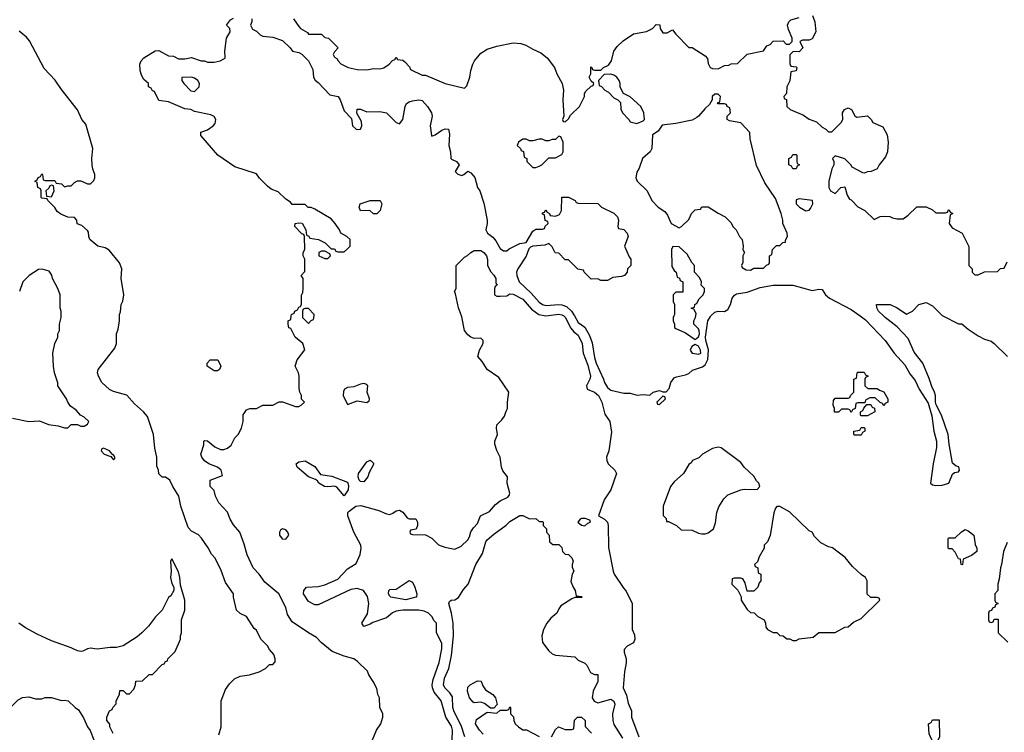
# Model space of a CAD drawing. Header units: inches. Extents: x 1793389 to 1900389, y 320802 to 470796.
# Tile 700 of 752: x 1881254 to 1887311, y 417437 to 421824. Entities that reach past the tile are written whole.
import ezdxf

# ---------------------------------------------------------------- set-up
doc = ezdxf.new("R2010")
doc.units = ezdxf.units.IN
doc.header["$MEASUREMENT"] = 0
doc.layers.add('B8481', color=7, linetype='Continuous')
doc.layers.add('B8482', color=7, linetype='Continuous')

msp = doc.modelspace()

# ---------------------------------------------------------------- linework, layer by layer
at = {"layer": 'B8481', "color": 2}
for points, elevation in [([(1881208.7, 419371.3), (1881310, 419350.8), (1881375.3, 419355.3), (1881430, 419331), (1881490, 419324.7), (1881530, 419311.3), (1881550, 419312), (1881570, 419332), (1881610, 419332), (1881630, 419322), (1881650, 419322), (1881670, 419334), (1881678, 419350), (1881650, 419378), (1881628.7, 419388.7), (1881600.4, 419420.4), (1881565.6, 419445.6), (1881549.3, 419469.3), (1881542, 419490), (1881488.7, 419570), (1881488.4, 419588.4), (1881468.7, 419650), (1881462, 419690), (1881458, 419770), (1881468.9, 419831.1), (1881488, 419870), (1881488, 419890), (1881498, 419910), (1881498, 419950), (1881508.7, 419990), (1881508.6, 420000)], 254), ([(1882479, 417421), (1882492.7, 417470), (1882494, 417630), (1882520.2, 417699.8), (1882545.2, 417734.8), (1882574.6, 417765.4), (1882610, 417782), (1882668.4, 417791.6), (1882726, 417810), (1882766, 417830), (1882790, 417854), (1882810, 417854), (1882826, 417870), (1882826, 417890), (1882816.4, 417916.4), (1882790, 417946), (1882778, 417970), (1882738, 418010), (1882710, 418066), (1882696.4, 418076.4), (1882648, 418150), (1882609.1, 418169.1), (1882588, 418190), (1882568.7, 418270), (1882568, 418290), (1882520.2, 418360.2), (1882492.9, 418432.9), (1882455.3, 418510), (1882434.6, 418534.6), (1882413.6, 418573.6), (1882372.7, 418632.7), (1882353.2, 418653.2), (1882310, 418675.3), (1882290, 418698), (1882245.2, 418830), (1882233.2, 418890), (1882195.3, 418950), (1882178, 418990), (1882150, 419008), (1882130, 419008), (1882109.1, 419029.1), (1882108, 419050), (1882096.4, 419076.4), (1882098, 419130), (1882085.6, 419185.6), (1882077.2, 419270), (1882040.2, 419380.2), (1882015.3, 419410), (1881959.1, 419459.1), (1881912.8, 419512.8), (1881830, 419535.1), (1881807, 419547), (1881759.3, 419590), (1881738, 419630), (1881733.2, 419650), (1881737.2, 419670), (1881838, 419802), (1881848.7, 419830), (1881849, 419890), (1881860.4, 419919.6), (1881868, 419970), (1881868, 420000)], 250), ([(1883424, 417390), (1883448.7, 417450), (1883475.3, 417490), (1883488, 417530), (1883488, 417550), (1883468.7, 417590), (1883468, 417650), (1883458, 417670), (1883450, 417706), (1883428, 417750), (1883402, 417790), (1883394, 417814), (1883332.5, 417872.5), (1883309.1, 417889.1), (1883250, 417905.2), (1883175.5, 417935.5), (1883108.7, 417990), (1883080.4, 418020.4), (1883030, 418048.7), (1882930, 418118), (1882902, 418162), (1882890, 418206), (1882848.7, 418290), (1882761.2, 418361.2), (1882726, 418410), (1882689.6, 418449.6), (1882652.3, 418530), (1882635.1, 418595.1), (1882608.7, 418670), (1882570, 418715.3), (1882549.5, 418749.5), (1882532.7, 418792.7), (1882478, 418850), (1882458, 418890), (1882450, 418926), (1882426, 418950), (1882426, 418990), (1882502, 419018), (1882494, 419050), (1882470, 419069), (1882418, 419090), (1882390, 419109), (1882374, 419130), (1882368.7, 419150), (1882387.3, 419207.3), (1882386, 419230), (1882390, 419234), (1882410, 419232), (1882454.4, 419194.4), (1882490, 419178.8), (1882510, 419178.8), (1882532.9, 419187.1), (1882554.6, 419205.4), (1882578, 419250), (1882598, 419270), (1882618, 419310), (1882628, 419350), (1882628.4, 419391.6), (1882650, 419422), (1882670, 419431.3), (1882710, 419431.3), (1882750, 419451.3), (1882810, 419451.3), (1882850, 419471.3), (1882870, 419471.3), (1882950, 419442), (1882970, 419442), (1882986, 419450), (1883006, 419470), (1882988.4, 419488.4), (1882988, 419510), (1882978, 419530), (1882974, 419554), (1882973.2, 419630), (1882969, 419650), (1882949.2, 419690), (1882961.2, 419730), (1883008.4, 419791.6), (1882995.3, 419830), (1882948, 419870), (1882922, 419922), (1882910, 419926), (1882906, 419950), (1882906, 419970), (1882922, 419978), (1882924.7, 420000)], 246), ([(1882994, 420000), (1882994, 419990), (1883030, 419954), (1883047.3, 419972.7), (1883062, 419978), (1883064.7, 420000)], 246), ([(1883914, 417386), (1883917, 417450), (1883910, 417474), (1883874.5, 417530), (1883846.6, 417630), (1883803.5, 417683.5), (1883793.6, 417710), (1883791.6, 417730), (1883797.2, 417762.8), (1883833.6, 417866.4), (1883851.3, 417950), (1883850, 417986), (1883818, 418050), (1883818, 418110), (1883803.1, 418123.1), (1883788.7, 418150), (1883768.7, 418170), (1883742.5, 418182.5), (1883710, 418189.5), (1883610, 418189.4), (1883570, 418182.7), (1883548.2, 418171.8), (1883510, 418141.2), (1883426, 418114), (1883410, 418102), (1883370, 418089), (1883358, 418110), (1883392.7, 418167.3), (1883400.9, 418230), (1883393.4, 418273.4), (1883369.5, 418309.5), (1883330, 418322), (1883290, 418317), (1883090, 418221.2), (1883070, 418222), (1883030, 418242), (1882999, 418290), (1883001.2, 418310), (1883018, 418330), (1883090, 418335.5), (1883130, 418344.9), (1883210, 418380.7), (1883270, 418442.8), (1883323.1, 418476.9), (1883349.3, 418530.7), (1883354.5, 418570), (1883352, 418590), (1883309.6, 418669.6), (1883272.3, 418770), (1883273.2, 418790), (1883280.7, 418799.3), (1883322, 418830), (1883353.4, 418833.4), (1883463.5, 418803.5), (1883510, 418781), (1883530, 418778), (1883550, 418786), (1883570, 418801), (1883590, 418804.7), (1883610, 418792), (1883636.9, 418756.9), (1883650, 418751.3), (1883690, 418751.3), (1883702, 418730), (1883702, 418710), (1883692.7, 418687.3), (1883658, 418682), (1883654, 418670), (1883658, 418658), (1883670, 418654), (1883750, 418652), (1883790, 418632), (1883831, 418591), (1883870, 418576), (1883930, 418564.7), (1883970, 418582), (1884010, 418622), (1884020.2, 418639.8), (1884029.2, 418670.8), (1884044.7, 418695.3), (1884070, 418722), (1884089.3, 418770.7), (1884144, 418796), (1884180.2, 418839.8), (1884210, 418861), (1884256, 418884), (1884264.7, 418895.3), (1884269, 418910), (1884252.7, 418970), (1884254, 419010), (1884226.8, 419046.8), (1884217.2, 419070), (1884209.2, 419130), (1884188.9, 419171.1), (1884176, 419210), (1884177.2, 419230), (1884194, 419270), (1884186.6, 419310), (1884189.4, 419330), (1884220.1, 419359.9), (1884236.3, 419383.7), (1884245.6, 419414.4), (1884255.3, 419430), (1884255.3, 419470), (1884264, 419530), (1884201.5, 419621.5), (1884129.2, 419670), (1884099.6, 419719.6), (1884073.2, 419750), (1884082.7, 419790), (1884106, 419830), (1884105.2, 419850), (1884090, 419862.7), (1884050, 419861.2), (1884030, 419869), (1884010, 419884), (1883989.6, 419909.6), (1883974.8, 419994.8), (1883972.8, 420000)], 242), ([(1884600.5, 420000), (1884610, 419993), (1884644.9, 419924.9), (1884662.6, 419902.6), (1884690, 419881), (1884714.9, 419830), (1884720.5, 419770), (1884750, 419698), (1884765.5, 419630), (1884762, 419610), (1884741, 419570), (1884744.7, 419550), (1884790, 419530.7), (1884815.5, 419510), (1884835.8, 419470), (1884854.6, 419394.6), (1884884, 419350), (1884894.9, 419285.1), (1884877.3, 419170), (1884864.9, 419130), (1884865.5, 419110), (1884874, 419090), (1884914.8, 419050), (1884926, 419030), (1884890.8, 418930), (1884850, 418868), (1884814, 418770), (1884852, 418750), (1884870.7, 418730.7), (1884874.8, 418710), (1884875.3, 418575.3), (1884904.7, 418430), (1884911.3, 418410), (1884970, 418322), (1884985.4, 418305.4), (1885022, 418230), (1885022, 418070), (1885036.9, 418036.9), (1885038, 418010), (1885030, 417988), (1884991.6, 417968.4), (1884972.7, 417947.3), (1884972, 417930), (1884984.7, 417890), (1884984.7, 417864.7), (1884974.8, 417810), (1884967.3, 417710), (1884986.6, 417666.6), (1884996.4, 417616.4), (1885018, 417570), (1885018, 417530), (1885062.4, 417410)], 242), ([(1884666.5, 420000), (1884690, 419960.5), (1884730.2, 419930.2), (1884759.5, 419879.5), (1884775.3, 419835.3), (1884790, 419744.7), (1884800.3, 419710), (1884846, 419610), (1884850.7, 419590), (1884870, 419558.8), (1884890, 419542.8), (1884970, 419524.7), (1885010, 419524.7), (1885051.6, 419511.6), (1885090, 419516), (1885130, 419512), (1885150, 419531.3), (1885190, 419542), (1885210, 419534), (1885230, 419534), (1885250, 419554), (1885259, 419590), (1885281.2, 419618.8), (1885294, 419626), (1885350, 419638), (1885370, 419646), (1885393.4, 419666.6), (1885453.6, 419686.4), (1885470, 419699.3), (1885488, 419732), (1885490.8, 419790.8), (1885474.2, 419850), (1885473.1, 419870), (1885487.3, 419970), (1885503.3, 419996.7), (1885506.7, 420000)], 246), ([(1885278, 420000), (1885274, 419990), (1885274, 419970), (1885282, 419950), (1885282, 419930), (1885290, 419922), (1885350, 419896), (1885410, 419854.8), (1885430, 419870.7), (1885436.4, 419890), (1885434.7, 419910), (1885430, 419920.9), (1885401.2, 419950), (1885401.2, 419970), (1885412, 419990), (1885413.5, 420000)], 250), ([(1886424.7, 420000), (1886456.4, 419976.4), (1886578.8, 419850), (1886633.4, 419770), (1886698.4, 419698.4), (1886730, 419642.8), (1886763.4, 419603.4), (1886787.7, 419550), (1886842.8, 419462.8), (1886864.9, 419384.9), (1886877.3, 419290), (1886894, 419230), (1886894, 419190), (1886873.4, 419090), (1886858, 418970), (1886870, 418961), (1886890, 418956), (1886930, 418958.8), (1886969.1, 418970.9), (1886993.2, 419026.8), (1887004, 419036), (1887030, 419041), (1887035.1, 419050), (1887031.2, 419071.2), (1887016, 419076), (1886993.6, 419093.6), (1886972.3, 419210), (1886966.6, 419270), (1886925.2, 419390), (1886892.9, 419452.9), (1886888.7, 419470), (1886889, 419510), (1886882.7, 419530), (1886865.1, 419565.1), (1886850, 419615.3), (1886810, 419708.7), (1886756.6, 419776.6), (1886720.5, 419860.5), (1886652.1, 419932.1), (1886578, 419990), (1886568, 420000)], 246), ([(1886934, 420000), (1887030, 419952), (1887050, 419951.3), (1887090, 419918), (1887150, 419878), (1887190, 419858), (1887230, 419844.7), (1887250, 419831.3), (1887332, 419750)], 246), ([(1883992.8, 417410), (1883972.3, 417472.3), (1883924.4, 417570), (1883919.1, 417590), (1883915.6, 417655.6), (1883901, 417681), (1883869.6, 417710), (1883861.6, 417730), (1883868, 417770), (1883894, 417830), (1883909.6, 417910), (1883923.5, 418030), (1883919.7, 418110), (1883909.7, 418169.7), (1883893.2, 418230), (1883898, 418242), (1883908, 418250), (1883930, 418253.4), (1883953.6, 418266.4), (1883983.2, 418316.8), (1884011.8, 418348.2), (1884059.5, 418470), (1884102, 418538), (1884121.6, 418610), (1884130, 418622), (1884170, 418657.1), (1884247.5, 418712.5), (1884270, 418734.8), (1884330, 418771.3), (1884350, 418772), (1884390, 418752), (1884430, 418754), (1884450, 418734), (1884470, 418734), (1884474, 418730), (1884474, 418710), (1884494, 418690), (1884494, 418670), (1884511.6, 418651.6), (1884514, 418610), (1884532.7, 418592.7), (1884570, 418594), (1884590, 418574), (1884594, 418550), (1884610, 418534), (1884630, 418532), (1884650, 418512), (1884658, 418490), (1884652, 418470), (1884652.7, 418452.7), (1884662, 418430), (1884652, 418410), (1884645.4, 418365.4), (1884658, 418330), (1884672, 418310), (1884678, 418278), (1884710, 418274), (1884714, 418270), (1884710, 418266), (1884670, 418266), (1884650, 418258), (1884583.5, 418216.5), (1884570, 418198), (1884558.8, 418170), (1884520.4, 418139.6), (1884496.3, 418110), (1884477.3, 418070), (1884466, 418030), (1884470.9, 417990.9), (1884510, 417938), (1884530, 417921), (1884550, 417911), (1884670, 417902), (1884690, 417882), (1884730, 417862), (1884742, 417850), (1884765.4, 417805.4), (1884790, 417794), (1884810, 417794), (1884811.3, 417750), (1884781, 417690), (1884776, 417650), (1884787.9, 417627.9), (1884810, 417618.8), (1884890, 417642), (1884908.1, 417628.1), (1884914.4, 417610), (1884901.6, 417550), (1884903, 417510), (1884910, 417486), (1884962, 417402)], 238), ([(1887330, 418606), (1887307.3, 418550), (1887294.8, 418470), (1887287.3, 418450), (1887279.8, 418380.2), (1887272, 418350), (1887272, 418310), (1887254, 418290), (1887254, 418250), (1887258, 418238), (1887274, 418230), (1887258, 418222), (1887252.7, 418207.3), (1887238, 418202), (1887232.7, 418187.3), (1887218, 418182), (1887214, 418170), (1887214, 418130), (1887218, 418118), (1887230, 418114), (1887242, 418118), (1887250, 418134), (1887272.7, 418132.7), (1887274, 418050), (1887332.7, 417992.7)], 246), ([(1881828.9, 417428.9), (1881808, 417470), (1881807.3, 417487.3), (1881788.9, 417508.9), (1881788.7, 417531.3), (1881806, 417570), (1881822, 417578), (1881826, 417590), (1881848, 417612), (1881848, 417628), (1881867.3, 417672.7), (1881870, 417694), (1881890, 417694), (1881910, 417674), (1881930, 417674), (1881956.4, 417703.6), (1881966, 417730), (1881967.3, 417752.7), (1882010, 417754), (1882050, 417794), (1882070, 417794), (1882130, 417854), (1882142, 417858), (1882150, 417874), (1882162, 417878), (1882166, 417890), (1882210, 417934), (1882242, 418010), (1882242, 418030), (1882248.7, 418050), (1882248.7, 418130), (1882268.7, 418190), (1882268.7, 418250), (1882243.1, 418343.1), (1882239, 418390), (1882230, 418426), (1882190, 418506), (1882182, 418490), (1882186, 418430), (1882181, 418390), (1882190, 418354), (1882202, 418330), (1882202, 418310), (1882183.6, 418276.4), (1882170, 418266), (1882130, 418188), (1882090, 418148.7), (1882046, 418090), (1882006, 418050), (1881975.5, 418024.5), (1881890.8, 417969.2), (1881850, 417959), (1881810, 417959), (1881730, 417949.3), (1881690, 417954.5), (1881670, 417952), (1881642.5, 417937.5), (1881630, 417935.1), (1881610, 417939.5), (1881570, 417958), (1881450, 417999.5), (1881360.8, 418040.8), (1881290, 418080.7), (1881248.3, 418108.3)], 254), ([(1881097.2, 417430), (1881133.2, 417530), (1881150, 417558), (1881170, 417578), (1881198, 417590), (1881243.2, 417636.8), (1881270, 417651), (1881310, 417656), (1881350, 417644), (1881390, 417642.8), (1881410, 417651.3), (1881450, 417651.3), (1881510, 417632), (1881530, 417636), (1881551, 417631), (1881594, 417590), (1881616, 417576), (1881646, 417526), (1881671, 417470), (1881687.7, 417447.7), (1881710, 417391.3)], 254), ([(1884106, 417426), (1884082, 417450), (1884058, 417490), (1884064, 417516), (1884130, 417562), (1884190, 417554), (1884210, 417574), (1884250, 417574), (1884262, 417578), (1884270, 417594), (1884274, 417590), (1884274, 417550), (1884292.7, 417532.7), (1884294, 417510), (1884302, 417490), (1884322, 417470), (1884350, 417452), (1884371.6, 417451.6), (1884450, 417412)], 234), ([(1884526, 417410), (1884550, 417454), (1884568.4, 417471.6), (1884610, 417454), (1884650, 417454), (1884662, 417458), (1884667.3, 417512.7), (1884686, 417530), (1884710, 417530.8), (1884732, 417510), (1884732.7, 417472.7), (1884770.9, 417430.9)], 234)]:
    msp.add_lwpolyline(points, dxfattribs=dict(at, elevation=elevation))
for points, elevation in [([(1885410, 419825.2), (1885387.9, 419812.1), (1885378.8, 419790), (1885391.3, 419770), (1885430, 419764.4), (1885444, 419770), (1885442, 419790), (1885430, 419813.2)], 250), ([(1882450, 419662), (1882408, 419690), (1882406, 419710), (1882426, 419730), (1882472, 419730), (1882490.8, 419690), (1882482, 419670), (1882470, 419662)], 246), ([(1886472.7, 419552.7), (1886530, 419554), (1886543.6, 419543.6), (1886570, 419534), (1886594, 419490), (1886594, 419470), (1886578, 419462), (1886570, 419446), (1886562, 419462), (1886547.3, 419467.3), (1886516.4, 419496.4), (1886483.6, 419496.4), (1886458, 419482), (1886454, 419466), (1886410, 419466), (1886398, 419462), (1886394, 419430), (1886378, 419422), (1886370, 419406), (1886362, 419422), (1886350, 419426), (1886310, 419426), (1886291.6, 419408.4), (1886267.3, 419407.3), (1886266, 419430), (1886258, 419450), (1886260.4, 419479.6), (1886270, 419494), (1886350, 419494), (1886362, 419498), (1886366, 419510), (1886386, 419530), (1886386, 419610), (1886402, 419618), (1886406, 419650), (1886410, 419654), (1886450, 419654), (1886458, 419638), (1886474, 419630), (1886458, 419622), (1886454, 419610), (1886454, 419570)], 242), ([(1883370, 419585.2), (1883350, 419581.2), (1883310, 419564), (1883270, 419559), (1883252, 419550), (1883245.4, 419534.6), (1883244.7, 419510), (1883270, 419454), (1883330, 419478), (1883390, 419467.3), (1883403.1, 419476.9), (1883405.2, 419490), (1883392, 419530), (1883396, 419570), (1883390, 419579)], 246), ([(1885210, 419506), (1885174, 419470), (1885178, 419458), (1885190, 419454), (1885226, 419490), (1885222, 419502)], 246), ([(1886430, 419386), (1886426, 419390), (1886426, 419410), (1886442, 419418), (1886447.3, 419432.7), (1886466, 419454), (1886490, 419454), (1886498, 419438), (1886512.7, 419432.7), (1886514, 419410), (1886470, 419386)], 242), ([(1886390, 419266), (1886386, 419270), (1886386, 419290), (1886422, 419298), (1886430, 419314), (1886450, 419314), (1886454, 419310), (1886454, 419290), (1886438, 419282), (1886430, 419266)], 242), ([(1881770, 419186), (1881758, 419182), (1881754, 419170), (1881774, 419150), (1881814, 419134), (1881830, 419114), (1881838, 419122), (1881838, 419130), (1881830, 419146), (1881826, 419146), (1881806, 419170)], 254), ([(1885550, 419193.2), (1885515.3, 419184.7), (1885454, 419150), (1885432.7, 419127.3), (1885394, 419110), (1885384.7, 419095.3), (1885370, 419086), (1885338, 419030), (1885281, 418979), (1885258, 418950), (1885212, 418830), (1885212.7, 418772.7), (1885230, 418754), (1885234, 418734), (1885246, 418734), (1885294, 418710), (1885323.6, 418683.6), (1885390, 418682), (1885430, 418662), (1885450, 418658), (1885470, 418658), (1885490, 418664.7), (1885522, 418690), (1885533.6, 418726.4), (1885542, 418790), (1885554.6, 418825.4), (1885586.3, 418873.7), (1885610, 418898), (1885689.4, 418930.6), (1885710, 418934.8), (1885790, 418932), (1885808, 418950), (1885802, 418970), (1885786, 418986), (1885770, 419014), (1885710, 419069), (1885690, 419097.2), (1885570, 419189)], 246), ([(1883250, 418893.2), (1883205.8, 418945.8), (1883190, 418952.7), (1883150, 418947.6), (1883128.7, 418950), (1883094, 418970), (1883085.6, 418985.6), (1883073.2, 418993.2), (1883030, 419009.6), (1882961.2, 419070), (1882954, 419090), (1882970, 419102.8), (1883010, 419107.3), (1883070, 419074), (1883104, 419024), (1883173.2, 419013.2), (1883270, 418976), (1883276.4, 418956.4), (1883275.3, 418930)], 242), ([(1883370, 418979), (1883350, 418981.2), (1883342.7, 418990), (1883336, 419010), (1883337.2, 419030), (1883390, 419102), (1883410, 419112), (1883430, 419094), (1883430, 419086), (1883402.8, 419037.2), (1883394.8, 419010)], 242), ([(1885930, 418828), (1885912.7, 418827.3), (1885903.6, 418816.4), (1885892.7, 418787.3), (1885871.1, 418648.9), (1885854, 418610), (1885834, 418590), (1885834, 418570), (1885803.6, 418516.4), (1885792.7, 418487.3), (1885774, 418470), (1885778, 418458), (1885794, 418450), (1885798, 418418), (1885814, 418410), (1885814, 418370), (1885803.6, 418356.4), (1885794, 418330), (1885770, 418306), (1885730, 418306), (1885716.4, 418356.4), (1885702, 418382), (1885690, 418386), (1885650, 418386), (1885638, 418382), (1885634, 418350), (1885672.7, 418312.7), (1885691.6, 418271.6), (1885692, 418250), (1885730, 418194), (1885750, 418174), (1885771.6, 418171.6), (1885794, 418150), (1885834, 418130), (1885842, 418110), (1885843.6, 418083.6), (1885854, 418070), (1885890, 418052), (1885911.6, 418051.6), (1885930, 418034), (1885951.6, 418031.6), (1885972.7, 418012.7), (1885991.6, 418011.6), (1886010, 418002), (1886030, 418002), (1886050, 418012), (1886136.4, 418023.6), (1886170, 418052), (1886270, 418052), (1886330, 418084.7), (1886350, 418086), (1886384, 418116), (1886430, 418138), (1886546, 418250), (1886542, 418262), (1886530, 418266), (1886490, 418266), (1886467.3, 418287.3), (1886468, 418370), (1886458, 418390), (1886430, 418408), (1886378, 418458), (1886332.9, 418512.9), (1886253.6, 418573.6), (1886230, 418578), (1886183.1, 418603.1), (1886143.1, 418643.1), (1886128.4, 418668.4), (1886110, 418678), (1885990, 418795.3)], 246), ([(1884710, 418754), (1884702, 418750), (1884687.3, 418730), (1884710, 418711.3), (1884730, 418707.7), (1884750, 418724.7), (1884766, 418730), (1884762, 418742), (1884733.6, 418753.6)], 242), ([(1882870, 418688.7), (1882858, 418682), (1882851.3, 418670), (1882851.3, 418650), (1882867.7, 418627.7), (1882890, 418626.8), (1882908.7, 418650), (1882904, 418670), (1882890, 418684)], 246), ([(1887050, 418468), (1887046, 418470), (1887042, 418502), (1887030, 418506), (1887010, 418546), (1886990, 418566), (1886970, 418566), (1886966, 418570), (1886966, 418630), (1886970, 418634), (1887010, 418634), (1887048.9, 418671.1), (1887070, 418684.7), (1887090, 418678), (1887124.7, 418650), (1887132.7, 418592.7), (1887142, 418570), (1887142, 418550), (1887110, 418526), (1887058, 418502), (1887054, 418470)], 242), ([(1883630, 418253.2), (1883538, 418270), (1883530, 418275.3), (1883522.7, 418290), (1883524, 418310), (1883530, 418316), (1883570, 418318), (1883650, 418371), (1883670, 418362), (1883684.7, 418330), (1883698, 418290), (1883694, 418270), (1883690, 418269.3)], 238), ([(1884150, 417586), (1884113.6, 417613.6), (1884090, 417622), (1884050, 417618), (1884043.1, 417623.1), (1884022, 417650), (1884009, 417690), (1884010, 417714), (1884026, 417730), (1884070, 417754), (1884092.7, 417752.7), (1884103.6, 417723.6), (1884119.6, 417699.6), (1884164.7, 417670), (1884181, 417650), (1884192, 417608), (1884170, 417586)], 234), ([(1886890, 417346), (1886886, 417350), (1886886, 417370), (1886866, 417390), (1886848.4, 417428.4), (1886846, 417490), (1886862, 417498), (1886870, 417514), (1886910, 417514), (1886912, 417410), (1886894, 417370), (1886894, 417350)], 242)]:
    msp.add_lwpolyline(points, close=True, dxfattribs=dict(at, elevation=elevation))
at = {"layer": 'B8482', "color": 2}
for points, elevation in [([(1882924.7, 420000), (1882926, 420010), (1882942, 420018), (1882946, 420030), (1882962, 420038), (1882970, 420054), (1882982, 420058), (1882987.3, 420072.7), (1882988.4, 420128.4), (1882995.3, 420144.7), (1882998, 420170), (1882998, 420230), (1882986, 420250), (1883007.3, 420272.7), (1883008, 420350), (1882998, 420370), (1882998, 420390), (1883008, 420410), (1883006, 420490), (1883002, 420502), (1882990, 420506), (1882946, 420550), (1882948, 420570), (1882970, 420574), (1882991.1, 420571.1), (1883014, 420530), (1883018, 420498), (1883032, 420492), (1883038, 420478), (1883091.6, 420471.6), (1883134, 420450), (1883170, 420414), (1883190, 420414), (1883198, 420398), (1883210, 420394), (1883250, 420394), (1883270, 420414), (1883286, 420430), (1883286, 420470), (1883266, 420490), (1883228.9, 420508.9), (1883222, 420530), (1883195.3, 420570), (1883170, 420598), (1883070, 420658), (1883047.3, 420667.3), (1883028.4, 420668.4), (1883010, 420686), (1882930, 420686), (1882920.4, 420700.4), (1882890, 420718), (1882843.1, 420763.1), (1882800.2, 420780.2), (1882778, 420798), (1882730, 420848), (1882710, 420875.3), (1882577.5, 420917.5), (1882473.2, 420990), (1882368.7, 421111.3), (1882369, 421131), (1882410, 421146), (1882444, 421170), (1882455.5, 421184.5), (1882461.2, 421210), (1882450, 421228.7), (1882430, 421237.2), (1882330, 421259), (1882306, 421270), (1882270, 421275.3), (1882170, 421318), (1882110, 421326), (1882082, 421382), (1882070, 421386), (1882062, 421402), (1882046, 421410), (1882046, 421430), (1882016.4, 421456.4), (1882003.1, 421483.1), (1881994, 421510), (1881993.2, 421550), (1882001.2, 421570), (1882017.2, 421590), (1882087, 421633), (1882110, 421634), (1882170, 421602), (1882199.6, 421599.6), (1882230, 421582), (1882270, 421582.8), (1882310, 421590.8), (1882370, 421571.3), (1882391.1, 421571.1), (1882410, 421562), (1882450, 421562), (1882486, 421570), (1882514.6, 421585.4), (1882518, 421590), (1882515.3, 421630), (1882525.2, 421710), (1882548, 421750), (1882546, 421770), (1882526, 421790), (1882550, 421822), (1882570, 421834)], 246), ([(1882682, 421830), (1882682, 421810), (1882674, 421790), (1882685.4, 421765.4), (1882710, 421754), (1882734, 421730), (1882750, 421722), (1882810, 421716), (1882870, 421696), (1882918, 421650), (1882931, 421631), (1882970, 421621), (1882990, 421610.8), (1883030, 421571), (1883056.8, 421516.8), (1883062, 421470), (1883071.1, 421451.1), (1883090, 421438), (1883162, 421362), (1883212, 421350), (1883224.7, 421330), (1883250, 421262), (1883295.3, 421215.3), (1883301.6, 421170), (1883322.8, 421150), (1883330, 421147), (1883349.5, 421150.5), (1883359.6, 421170), (1883356.6, 421196.6), (1883328.4, 421248.4), (1883330, 421274), (1883350, 421272), (1883390, 421256), (1883470, 421259.1), (1883510, 421250.7), (1883570, 421190.6), (1883590, 421183.1), (1883611.2, 421210), (1883625.2, 421290), (1883632.7, 421307.3), (1883650, 421318.8), (1883670, 421324), (1883710, 421330.8), (1883730, 421326), (1883762.8, 421290), (1883787.3, 421250), (1883790.6, 421230), (1883778.4, 421170), (1883786.8, 421110), (1883790, 421106.8), (1883810, 421114.8), (1883850, 421144), (1883871.6, 421151.6), (1883892, 421150), (1883898.8, 421118.8), (1883894.8, 421050), (1883904, 421010), (1883906.8, 420970), (1883910, 420964.7), (1883942, 420950), (1883958, 420930), (1883932, 420890), (1883950, 420872), (1883974.6, 420865.4), (1883986, 420870), (1884010, 420892), (1884030, 420882), (1884053.2, 420853.2), (1884070.9, 420790.9), (1884084.7, 420770), (1884110, 420694), (1884130.7, 420589.3), (1884130.7, 420569.3), (1884121, 420530), (1884131, 420510), (1884164.4, 420484.4), (1884183.1, 420463.1), (1884210, 420416), (1884230, 420401), (1884250, 420401), (1884266, 420414), (1884330, 420446), (1884370, 420452), (1884410, 420522), (1884430, 420534), (1884470, 420534), (1884482, 420538), (1884487.3, 420552.7), (1884506, 420570), (1884502, 420582), (1884487.3, 420587.3), (1884482, 420622), (1884470, 420626), (1884470, 420634), (1884482, 420638), (1884490, 420654), (1884498, 420638), (1884514, 420630), (1884518, 420618), (1884550, 420614), (1884574.6, 420625.4), (1884588, 420650), (1884588.4, 420731.6), (1884630, 420732), (1884671.6, 420711.6), (1884678, 420698), (1884690, 420694), (1884810, 420692), (1884834, 420670), (1884910, 420632), (1884931.3, 420610), (1884938, 420590), (1884934, 420550), (1884938, 420538), (1884970, 420532), (1884991.3, 420510), (1884998, 420490), (1884974, 420430), (1885003.6, 420363.6), (1885014, 420350), (1885014, 420310), (1884994, 420290), (1884991.3, 420268.7), (1884974, 420250), (1884956.9, 420243.1), (1884903.6, 420236.4), (1884870, 420218), (1884830, 420218), (1884810, 420228), (1884770, 420226), (1884726, 420270), (1884722, 420282), (1884687.3, 420287.3), (1884630, 420346), (1884610, 420346), (1884570, 420386), (1884548.9, 420388.9), (1884530, 420426), (1884510, 420446), (1884484.7, 420435.3), (1884410.8, 420429.2), (1884396, 420424), (1884386.8, 420413.2), (1884370, 420368), (1884318, 420290), (1884311.1, 420268.9), (1884311.3, 420248.7), (1884327.3, 420210), (1884400.3, 420140.3), (1884450, 420084.4), (1884470, 420070.4), (1884490, 420063.7), (1884570, 420070.4), (1884590, 420068.8), (1884617.8, 420057.8), (1884649.2, 420029.2), (1884666.5, 420000)], 246), ([(1882938, 421830), (1882970, 421782), (1882982, 421770), (1883024.7, 421744.7), (1883030, 421734), (1883110, 421734), (1883130, 421714), (1883154, 421710), (1883214, 421650), (1883190, 421626), (1883182, 421610), (1883190, 421594), (1883204.7, 421584.7), (1883212, 421570), (1883230, 421552), (1883274, 421530), (1883330, 421518), (1883390, 421516), (1883430, 421522.8), (1883470, 421521), (1883493.6, 421526.4), (1883526, 421550), (1883547.3, 421572.7), (1883562, 421578), (1883570, 421594), (1883578, 421578), (1883610, 421574), (1883623.6, 421563.6), (1883652.7, 421532.7), (1883658, 421518), (1883730, 421482), (1883750, 421482), (1883870.9, 421430.9), (1883990, 421402), (1884004, 421416), (1884023.7, 421470), (1884029.4, 421510), (1884042, 421550), (1884052.3, 421570), (1884090, 421618), (1884130, 421642.4), (1884190, 421661.6), (1884290, 421680.5), (1884337.5, 421677.5), (1884367.9, 421667.9), (1884410, 421642.8), (1884460.7, 421620.7), (1884498, 421590), (1884544.7, 421530), (1884558, 421490), (1884590.7, 421430.7), (1884598.8, 421390), (1884596, 421330), (1884602, 421230), (1884594, 421210), (1884598, 421198), (1884610, 421194), (1884630, 421214), (1884643.1, 421236.9), (1884698, 421290), (1884728, 421350), (1884728, 421370), (1884736.4, 421383.6), (1884770, 421414), (1884782, 421418), (1884786, 421430), (1884770, 421446), (1884758, 421470), (1884768, 421490), (1884767.3, 421532.7), (1884774, 421530), (1884778, 421518), (1884790, 421514), (1884830, 421514), (1884846, 421530), (1884875.3, 421544.7), (1884895.3, 421570), (1884909.2, 421630), (1884930, 421658), (1884966.3, 421693.7), (1885030, 421736), (1885110, 421751.3), (1885146, 421770), (1885170, 421794), (1885192.7, 421792.7), (1885194, 421770), (1885210, 421742), (1885236.4, 421743.6), (1885270, 421762), (1885290, 421734), (1885370, 421652), (1885391.6, 421651.6), (1885470, 421602), (1885484.7, 421584.7), (1885490, 421554), (1885502, 421530), (1885516.4, 421523.6), (1885550, 421522), (1885590, 421542), (1885616.4, 421543.6), (1885630, 421552), (1885670, 421554), (1885730, 421612), (1885828.9, 421631.1), (1885850, 421662), (1885870, 421672), (1885890, 421692), (1885950, 421694), (1885970, 421674), (1885990, 421674), (1886006, 421690), (1886006, 421710), (1885983.1, 421763.1), (1885978, 421790), (1885986, 421810), (1885998, 421822), (1886050, 421838)], 250), ([(1886131.3, 421850), (1886144.7, 421810), (1886150.9, 421749.1), (1886130, 421706), (1886110, 421698), (1886070, 421698), (1886054, 421690), (1886072, 421650), (1886050, 421626), (1886012.7, 421627.3), (1885992.7, 421607.3), (1885992.7, 421552.7), (1885998, 421538), (1886030, 421534), (1886034, 421530), (1886030, 421508), (1885998, 421502), (1885991.6, 421448.4), (1885974, 421410), (1885971.6, 421368.4), (1885954, 421350), (1885958, 421338), (1885971.6, 421331.6), (1885974, 421290), (1885994, 421270), (1886075.3, 421235.3), (1886111.1, 421211.1), (1886155.3, 421195.3), (1886190, 421162), (1886214, 421150), (1886230, 421134), (1886250, 421134), (1886308, 421190), (1886318, 421210), (1886315.3, 421250), (1886328.9, 421271.1), (1886350, 421282), (1886372, 421270), (1886391.6, 421231.6), (1886403.6, 421223.6), (1886470, 421232), (1886492, 421210), (1886502, 421190), (1886563.6, 421163.6), (1886590, 421114), (1886596, 421070), (1886592, 421010), (1886579.8, 420980.2), (1886542, 420930), (1886530, 420906), (1886491.6, 420888.4), (1886470, 420888), (1886450, 420878), (1886440.4, 420880.4), (1886375.3, 420915.3), (1886368, 420930), (1886330, 420968), (1886270, 420986), (1886254, 420970), (1886262, 420950), (1886262, 420930), (1886250, 420906), (1886231.3, 420830), (1886231.6, 420791.6), (1886242, 420770), (1886270, 420754), (1886306, 420790), (1886330, 420794), (1886343.6, 420743.6), (1886358, 420718), (1886370, 420714), (1886410, 420672), (1886454, 420650), (1886510, 420594), (1886548.4, 420611.6), (1886570, 420614), (1886607.3, 420612.7), (1886623.6, 420603.6), (1886650, 420598), (1886690, 420598), (1886720.4, 420619.6), (1886772.7, 420672.7), (1886830, 420672), (1886870, 420654), (1886890, 420634), (1886950, 420634), (1886962, 420638), (1886967.3, 420652.7), (1886972.7, 420652.7), (1886978, 420638), (1886994, 420630), (1886978, 420622), (1886972, 420570), (1886990, 420542), (1887052, 420510), (1887092.7, 420427.3), (1887094, 420310), (1887114, 420290), (1887114, 420270), (1887130, 420254), (1887150, 420254), (1887190, 420272), (1887270, 420274), (1887288.4, 420291.6), (1887310, 420294), (1887330, 420334)], 250), ([(1881868, 420000), (1881868, 420010), (1881874.6, 420025.4), (1881878, 420070), (1881888.7, 420091.3), (1881894, 420130), (1881878, 420230), (1881882.7, 420290), (1881867.2, 420327.2), (1881804.1, 420404.1), (1881779.1, 420419.1), (1881735.3, 420430), (1881686, 420470), (1881678, 420490), (1881676.4, 420516.4), (1881670, 420526), (1881636.4, 420556.4), (1881607.3, 420567.3), (1881606, 420590), (1881590, 420606), (1881550, 420608.7), (1881506, 420626), (1881483.7, 420643.7), (1881470, 420668), (1881426, 420710), (1881422, 420722), (1881390, 420726), (1881386, 420730), (1881386, 420770), (1881382, 420782), (1881366, 420790), (1881362, 420822), (1881346, 420830), (1881362, 420838), (1881367.3, 420852.7), (1881382, 420858), (1881390, 420874), (1881394, 420870), (1881398, 420838), (1881410, 420834), (1881470, 420834), (1881478, 420818), (1881510, 420814), (1881530, 420794), (1881550, 420802), (1881570, 420802), (1881590, 420822), (1881610, 420832), (1881630, 420832), (1881670, 420814), (1881690, 420814), (1881710, 420834), (1881715.3, 420850), (1881715.3, 420870), (1881703.1, 420903.1), (1881699, 420930), (1881697.2, 420970), (1881704, 421030), (1881660.2, 421180.2), (1881635.3, 421210), (1881610, 421268), (1881510, 421393.2), (1881472.5, 421452.5), (1881403.3, 421523.3), (1881314, 421694), (1881295.6, 421715.6), (1881250, 421752.7)], 250), ([(1885413.5, 420000), (1885416, 420016), (1885402, 420042), (1885386, 420046), (1885386, 420050), (1885406, 420054), (1885408, 420070), (1885420.4, 420079.6), (1885434.6, 420105.4), (1885458, 420130), (1885466, 420150), (1885466, 420170), (1885446, 420190), (1885448, 420210), (1885436.4, 420236.4), (1885406, 420270), (1885406, 420310), (1885388.4, 420328.4), (1885360.4, 420380.4), (1885310, 420426), (1885272.7, 420427.3), (1885264.7, 420410), (1885265.4, 420305.4), (1885279.6, 420279.6), (1885292, 420270), (1885298, 420238), (1885312.7, 420232.7), (1885318, 420218), (1885334, 420210), (1885332.7, 420147.3), (1885290, 420146), (1885274, 420130), (1885274, 420090), (1885282, 420070), (1885282, 420010), (1885278, 420000)], 250), ([(1883972.8, 420000), (1883954, 420050), (1883935.3, 420135.3), (1883928, 420150), (1883938, 420170), (1883938, 420310), (1883990, 420362), (1884008.4, 420371.6), (1884028.4, 420391.6), (1884050, 420402), (1884090, 420402), (1884110, 420391.3), (1884124.7, 420370), (1884131.6, 420348.4), (1884132, 420310), (1884151.6, 420271.6), (1884171.3, 420251.3), (1884182, 420230), (1884182, 420202), (1884192, 420190), (1884178, 420182), (1884174, 420170), (1884174, 420130), (1884190, 420122), (1884210, 420122), (1884250, 420124.7), (1884270, 420136), (1884290, 420134), (1884350, 420102.8), (1884402, 420042), (1884448.5, 420008.5), (1884490, 420000.4), (1884570, 420011.8), (1884590, 420007.7), (1884600.5, 420000)], 242), ([(1881508.6, 420000), (1881508.4, 420028.4), (1881502, 420050), (1881502, 420130), (1881488.7, 420170), (1881456, 420230), (1881451.6, 420251.6), (1881435.1, 420275.1), (1881390.9, 420289.1), (1881370, 420285.2), (1881310.9, 420249.1), (1881272, 420210), (1881252, 420150)], 254), ([(1885506.7, 420000), (1885530, 420022.4), (1885550, 420028.7), (1885590, 420026.7), (1885610, 420039.1), (1885627.3, 420070), (1885637, 420110), (1885651.3, 420128.7), (1885664.6, 420135.4), (1885730, 420146.7), (1885810, 420174.4), (1885890, 420190.3), (1886010, 420190.4), (1886130, 420157.3), (1886170, 420164.7), (1886190, 420162), (1886211, 420130), (1886236, 420110), (1886370, 420040.7), (1886424.7, 420000)], 246), ([(1886568, 420000), (1886538, 420030), (1886528, 420050), (1886526, 420070), (1886610, 420071), (1886652, 420050), (1886710, 420012), (1886746, 420030), (1886786, 420070), (1886830, 420082), (1886870, 420062), (1886930, 420002), (1886934, 420000)], 246), ([(1883064.7, 420000), (1883066, 420010), (1883030, 420046), (1883010, 420046), (1882998, 420042), (1882994, 420030), (1882994, 420000)], 246)]:
    msp.add_lwpolyline(points, dxfattribs=dict(at, elevation=elevation))
for points, elevation in [([(1882310, 421469.6), (1882252, 421468), (1882251, 421450), (1882262.8, 421430), (1882306.2, 421386.2), (1882330, 421382), (1882357, 421410), (1882360.7, 421430), (1882349.4, 421450), (1882330, 421463.6)], 246), ([(1884890, 421488), (1884850, 421486), (1884814, 421450), (1884818, 421418), (1884832.7, 421412.7), (1884854, 421390), (1884876.9, 421376.9), (1884910, 421342), (1884934, 421330), (1884950, 421314), (1884952.7, 421272.7), (1884962, 421250), (1885002, 421210), (1885010, 421194), (1885050, 421184.7), (1885090, 421202), (1885098, 421210), (1885094, 421250), (1885075.3, 421290), (1885010, 421348.7), (1884968.7, 421368.7), (1884948.9, 421408.9), (1884948.7, 421430), (1884942, 421450), (1884928, 421470), (1884910, 421482)], 250), ([(1885550, 421366), (1885530, 421366), (1885514, 421350), (1885514, 421330), (1885498, 421302), (1885470, 421278), (1885430.5, 421229.5), (1885418.8, 421221.2), (1885390, 421206), (1885290, 421185.2), (1885206, 421174), (1885182, 421138), (1885146, 421114), (1885142, 421030), (1885132, 421010), (1885084.7, 420970), (1885064.7, 420910), (1885050, 420886), (1885044.7, 420850), (1885052, 420830), (1885114, 420770), (1885142, 420710), (1885182, 420670), (1885223.6, 420643.6), (1885239.6, 420619.6), (1885262, 420570), (1885310, 420542), (1885326, 420550), (1885370, 420594), (1885386, 420630), (1885410, 420654), (1885442, 420658), (1885450, 420672), (1885490, 420672), (1885550, 420632), (1885594, 420610), (1885630, 420574), (1885642, 420550), (1885662, 420530), (1885682, 420490), (1885698, 420470), (1885704.7, 420430), (1885702, 420410), (1885712, 420390), (1885702, 420370), (1885702, 420330), (1885694, 420310), (1885698, 420298), (1885723.6, 420283.6), (1885750, 420282), (1885770, 420294), (1885830, 420294), (1885847.3, 420312.7), (1885862, 420318), (1885866, 420330), (1885866, 420370), (1885882, 420378), (1885886, 420410), (1885910, 420434), (1885930, 420434), (1885948.4, 420451.6), (1885966, 420454), (1885966, 420466), (1885978, 420490), (1885975.3, 420510), (1885948.9, 420568.9), (1885948.7, 420590), (1885939, 420630), (1885903.2, 420723.2), (1885838.9, 420818.9), (1885787, 420927), (1885748.7, 421090), (1885746, 421130), (1885690, 421188), (1885620.4, 421200.4), (1885606, 421210), (1885606, 421230), (1885626, 421250), (1885622, 421282), (1885606, 421290), (1885602, 421302), (1885590, 421306), (1885550, 421306), (1885547.3, 421312.7), (1885562, 421318), (1885566, 421350)], 250), ([(1884570, 421106), (1884550, 421086), (1884530, 421086), (1884510, 421078), (1884490, 421078), (1884467.3, 421087.3), (1884450, 421088), (1884410, 421078), (1884390, 421078), (1884370, 421088), (1884350, 421088), (1884322, 421070), (1884314, 421050), (1884334, 421030), (1884338, 421018), (1884352.7, 421012.7), (1884358, 420978), (1884374, 420970), (1884374, 420950), (1884410, 420914), (1884430, 420914), (1884450, 420922), (1884466, 420930), (1884510, 420974), (1884550, 420974), (1884590, 420994), (1884598, 421010), (1884598, 421070), (1884582, 421102)], 250), ([(1886010, 420906), (1886002, 420922), (1885986, 420930), (1885986, 420970), (1886002, 420978), (1886010, 420994), (1886030, 420994), (1886034, 420990), (1886034, 420950), (1886038, 420938), (1886052, 420930), (1886038, 420922), (1886030, 420906)], 246), ([(1881450, 420806), (1881438, 420802), (1881432.7, 420787.3), (1881414, 420770), (1881418, 420738), (1881450, 420734), (1881466, 420770), (1881462, 420802)], 250), ([(1886050, 420722), (1886030, 420714), (1886030.8, 420690), (1886050.7, 420670), (1886090, 420648), (1886110, 420650.7), (1886119.3, 420660.7), (1886134, 420690), (1886131.5, 420711.5)], 250), ([(1883430, 420628.7), (1883408.4, 420648.4), (1883350, 420648), (1883342, 420670), (1883348, 420690), (1883409.1, 420710.9), (1883472, 420710), (1883482, 420690), (1883470.7, 420649.3), (1883450, 420628.7)], 242), ([(1883130, 420398), (1883110, 420398), (1883094, 420390), (1883094, 420370), (1883130, 420354), (1883150, 420354), (1883166, 420370), (1883162, 420382)], 246)]:
    msp.add_lwpolyline(points, close=True, dxfattribs=dict(at, elevation=elevation))

doc.saveas('drawing.dxf')
